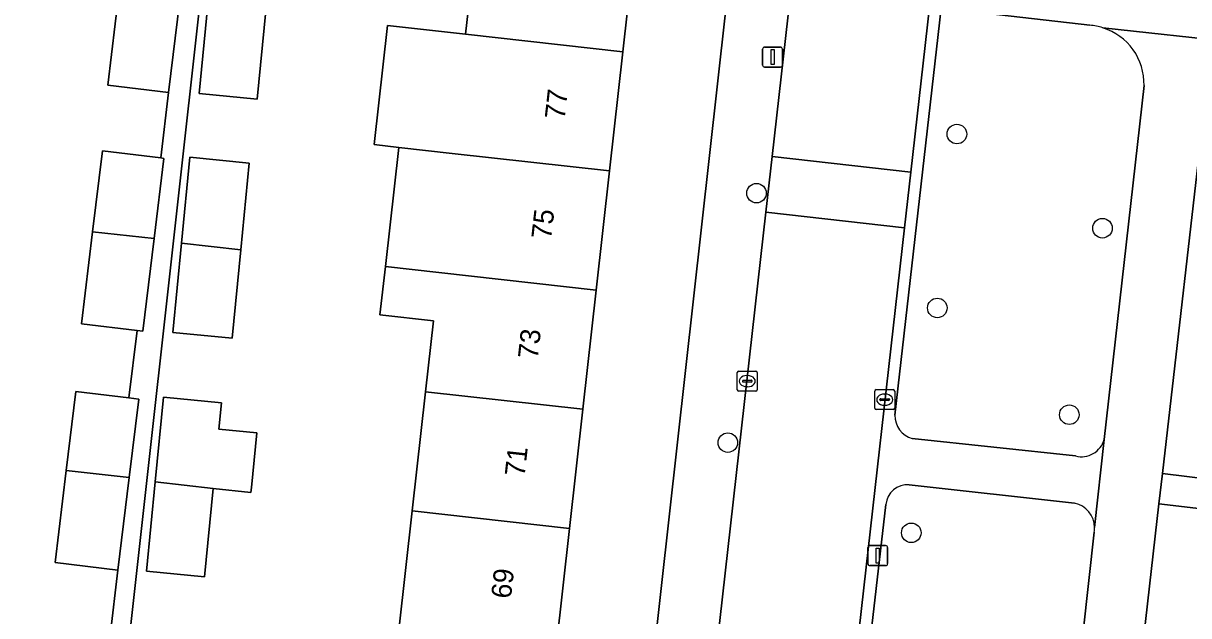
# Model space of a CAD drawing. Extents: x 161928 to 163071, y 386474 to 387428.
# Drawn here: x 162373.1 to 162431.4, y 387211.1 to 387240.7 of the extents above; entities that cross this region are included whole.
import ezdxf

# ---------------------------------------------------------------- set-up
doc = ezdxf.new("R2010")
doc.units = 0
for name, color, linetype in [('IMGEO_Boom', 7, 'Continuous'), ('IMGEO_Erf', 7, 'Continuous'), ('IMGEO_Groenvoorziening', 7, 'Continuous'), ('IMGEO_Kolk', 7, 'Continuous'), ('IMGEO_Lichtmast', 7, 'Continuous'), ('IMGEO_Muur', 7, 'Continuous'), ('IMGEO_Pand', 7, 'Continuous'), ('IMGEO_Pand_nummerreeks', 7, 'Continuous'), ('IMGEO_Rijbaan_lokaal_open', 7, 'Continuous'), ('IMGEO_Voetpad_open', 7, 'Continuous')]:
    doc.layers.add(name, color=color, linetype=linetype)

msp = doc.modelspace()

# ---------------------------------------------------------------- linework, layer by layer
at = {"layer": 'IMGEO_Boom'}
for centre in [(162419.837, 387235.164), (162409.815, 387232.206), (162427.117, 387230.453), (162418.858, 387226.464), (162425.459, 387221.123), (162408.382, 387219.725), (162417.555, 387215.215)]:
    msp.add_circle(centre, 0.489, dxfattribs=at)
at = {"layer": 'IMGEO_Erf'}
for points in [[(162386.951, 387286.378), (162381.197, 387234.628), (162375.993, 387187.823), (162389.235, 387186.339), (162389.921, 387192.46), (162390.589, 387198.422), (162391.257, 387204.385), (162391.925, 387210.348), (162392.593, 387216.311), (162393.261, 387222.273), (162393.658, 387225.816), (162390.984, 387226.116), (162391.255, 387228.535), (162391.923, 387234.498), (162390.686, 387234.637), (162391.354, 387240.599), (162395.265, 387240.161), (162395.938, 387246.167)], [(162372.657, 387194.433), (162373.155, 387198.524), (162375.928, 387198.187), (162376.321, 387201.422), (162373.416, 387201.775), (162373.975, 387206.38), (162374.47, 387210.448), (162377.483, 387210.082), (162377.879, 387213.341), (162374.733, 387213.723), (162375.292, 387218.328), (162375.773, 387222.283), (162378.423, 387221.96), (162378.832, 387225.333), (162376.051, 387225.671), (162376.61, 387230.276), (162377.102, 387234.321), (162380.016, 387233.967), (162380.415, 387237.248), (162377.369, 387237.618), (162377.928, 387242.223)], [(162432.274, 387236.953), (162430.125, 387218.189), (162434.988, 387217.584)], [(162432.928, 387216.307), (162429.934, 387216.666), (162427.687, 387196.802)]]:
    msp.add_lwpolyline(points, dxfattribs=at)
for points in [[(162385.278, 387241.325), (162384.845, 387236.904), (162381.938, 387237.189), (162382.376, 387241.65), (162382.8, 387245.976), (162385.707, 387245.691)], [(162408.666, 387244.858), (162403.819, 387245.398), (162403.134, 387239.28), (162402.466, 387233.318), (162401.798, 387227.355), (162401.13, 387221.392), (162400.462, 387215.43), (162399.794, 387209.467), (162399.126, 387203.504), (162398.458, 387197.541), (162397.79, 387191.579), (162397.104, 387185.458), (162401.982, 387184.914), (162403.05, 387194.495)], [(162384.445, 387233.716), (162384.019, 387229.372), (162383.586, 387224.952), (162380.62, 387225.243), (162381.058, 387229.704), (162381.48, 387234.006)], [(162384.822, 387220.22), (162384.554, 387217.481), (162384.529, 387217.223), (162382.639, 387217.434), (162382.205, 387213.012), (162379.304, 387213.297), (162379.742, 387217.758), (162380.158, 387222.007), (162383.059, 387221.723), (162382.93, 387220.405)]]:
    msp.add_lwpolyline(points, close=True, dxfattribs=at)
at = {"layer": 'IMGEO_Groenvoorziening'}
for points in [[(162426.494, 387240.609), (162419.05, 387241.459), (162416.741, 387221.104)], [(162427.202, 387219.887), (162429.196, 387237.589)], [(162417.604, 387219.937), (162425.772, 387219.061)], [(162425.721, 387216.701), (162417.452, 387217.614)], [(162416.285, 387216.624), (162414.306, 387199.378)], [(162418.923, 387193.312), (162424.212, 387192.741), (162424.479, 387195.143), (162426.71, 387215.254)]]:
    msp.add_lwpolyline(points, dxfattribs=at)
for centre, radius, start, end in [((162426.256, 387237.679), 2.939, 72.72043, 85.35461), ((162426.257, 387237.678), 2.94, 358.26033, 72.75514), ((162417.899, 387221.058), 1.159, 177.7191, 255.24697), ((162426.075, 387220.187), 1.166, 254.92998, 345.09341), ((162417.365, 387216.533), 1.084, 85.42086, 175.19695), ((162425.45, 387215.455), 1.276, 1.00434, 77.71708), ((162425.592, 387215.441), 1.134, 350.49496, 1.80868)]:
    msp.add_arc(centre, radius, start, end, dxfattribs=at)
at = {"layer": 'IMGEO_Kolk'}
for p, q in [((162408.852, 387222.375), (162408.852, 387223.227)), ((162408.927, 387223.301), (162409.779, 387223.301)), ((162409.34, 387223.081), (162409.365, 387223.081)), ((162409.853, 387223.227), (162409.853, 387222.375)), ((162409.779, 387222.301), (162408.927, 387222.301)), ((162409.111, 387222.795), (162409.111, 387222.807)), ((162409.549, 387222.758), (162409.151, 387222.758)), ((162409.154, 387222.844), (162409.552, 387222.844)), ((162409.363, 387222.521), (162409.338, 387222.521)), ((162409.595, 387222.807), (162409.595, 387222.795)), ((162415.728, 387221.451), (162415.728, 387222.303)), ((162415.803, 387222.377), (162416.655, 387222.377)), ((162416.729, 387222.303), (162416.729, 387221.451)), ((162415.987, 387221.871), (162415.987, 387221.883)), ((162416.425, 387221.834), (162416.027, 387221.834)), ((162416.03, 387221.92), (162416.428, 387221.92)), ((162416.216, 387222.157), (162416.241, 387222.157)), ((162416.471, 387221.883), (162416.471, 387221.871)), ((162416.655, 387221.377), (162415.803, 387221.377)), ((162416.239, 387221.597), (162416.214, 387221.597))]:
    msp.add_line(p, q, dxfattribs=at)
for points in [[(162408.852, 387222.375), (162408.852, 387223.227)], [(162408.927, 387223.301), (162409.779, 387223.301)], [(162409.853, 387223.227), (162409.853, 387222.375)], [(162409.779, 387222.301), (162408.927, 387222.301)], [(162415.728, 387221.451), (162415.728, 387222.303)], [(162415.803, 387222.377), (162416.655, 387222.377)], [(162416.729, 387222.303), (162416.729, 387221.451)], [(162416.655, 387221.377), (162415.803, 387221.377)]]:
    msp.add_lwpolyline(points, dxfattribs=at)
for centre, radius, start, end in [((162408.929, 387223.225), 0.0765, 91.55205, 178.44795), ((162408.929, 387223.225), 0.0765, 91.55205, 178.44795), ((162409.777, 387223.225), 0.0765, 1.55205, 88.44795), ((162409.777, 387223.225), 0.0765, 1.55205, 88.44795), ((162408.929, 387222.377), 0.0765, 181.55205, 268.44795), ((162408.929, 387222.377), 0.0765, 181.55205, 268.44795), ((162409.151, 387222.804), 0.0403, 85.87752, 175.75265), ((162409.148, 387222.794), 0.0366, 178.93798, 274.71019), ((162409.552, 387222.801), 0.043, 264.86636, 352.45326), ((162409.556, 387222.806), 0.0386, 1.73085, 96.63898), ((162409.777, 387222.377), 0.0765, 271.55205, 358.44795), ((162409.777, 387222.377), 0.0765, 271.55205, 358.44795), ((162415.805, 387222.301), 0.0765, 91.55205, 178.44795), ((162415.805, 387222.301), 0.0765, 91.55205, 178.44795), ((162416.653, 387222.301), 0.0765, 1.55205, 88.44795), ((162416.653, 387222.301), 0.0765, 1.55205, 88.44795), ((162416.027, 387221.88), 0.0403, 85.87752, 175.75265), ((162416.024, 387221.87), 0.0366, 178.93798, 274.71019), ((162416.428, 387221.877), 0.043, 264.86636, 352.45326), ((162416.432, 387221.882), 0.0386, 1.73085, 96.63898), ((162415.805, 387221.453), 0.0765, 181.55205, 268.44795), ((162415.805, 387221.453), 0.0765, 181.55205, 268.44795), ((162416.653, 387221.453), 0.0765, 271.55205, 358.44795), ((162416.653, 387221.453), 0.0765, 271.55205, 358.44795)]:
    msp.add_arc(centre, radius, start, end, dxfattribs=at)
for centre, major_axis, ratio, start_param, end_param in [((162409.339, 387222.801), (-0.387, 0.002), 0.722429, 4.712389, 7.853982), ((162409.364, 387222.801), (-0.39, 0.002), 0.717154, 1.570796, 4.712389), ((162416.215, 387221.877), (-0.387, 0.002), 0.722429, 4.712389, 7.853982), ((162416.24, 387221.877), (-0.39, 0.002), 0.717154, 1.570796, 4.712389)]:
    msp.add_ellipse(centre, major_axis=major_axis, ratio=ratio, start_param=start_param, end_param=end_param, dxfattribs=at)
at = {"layer": 'IMGEO_Lichtmast'}
for p, q in [((162410.123, 387238.614), (162410.123, 387239.414)), ((162410.123, 387239.414), (162410.123, 387238.614)), ((162410.223, 387239.514), (162411.013, 387239.514)), ((162411.013, 387239.514), (162410.223, 387239.514)), ((162411.113, 387239.414), (162411.113, 387238.614)), ((162411.113, 387238.614), (162411.113, 387239.414)), ((162411.013, 387238.514), (162410.223, 387238.514)), ((162410.223, 387238.514), (162411.013, 387238.514)), ((162415.384, 387213.673), (162415.384, 387214.473)), ((162415.384, 387214.473), (162415.384, 387213.673)), ((162415.484, 387214.573), (162416.274, 387214.573)), ((162416.274, 387214.573), (162415.484, 387214.573)), ((162416.374, 387214.473), (162416.374, 387213.673)), ((162416.374, 387213.673), (162416.374, 387214.473)), ((162416.274, 387213.573), (162415.484, 387213.573)), ((162415.484, 387213.573), (162416.274, 387213.573))]:
    msp.add_line(p, q, dxfattribs=at)
for points in [[(162410.543, 387239.389), (162410.693, 387239.389), (162410.693, 387238.639), (162410.543, 387238.639), (162410.543, 387239.389)], [(162415.804, 387214.448), (162415.954, 387214.448), (162415.954, 387213.698), (162415.804, 387213.698), (162415.804, 387214.448)]]:
    msp.add_lwpolyline(points, dxfattribs=at)
for centre, start, end in [((162410.223, 387239.414), 90, 180), ((162410.223, 387239.414), 90, 180), ((162411.013, 387239.414), 0, 90), ((162411.013, 387239.414), 360, 90), ((162410.223, 387238.614), 180, 270), ((162410.223, 387238.614), 180, 270), ((162411.013, 387238.614), 270, 0), ((162411.013, 387238.614), 270, 0), ((162415.484, 387214.473), 90, 180), ((162415.484, 387214.473), 90, 180), ((162416.274, 387214.473), 0, 90), ((162416.274, 387214.473), 360, 90), ((162415.484, 387213.673), 180, 270), ((162415.484, 387213.673), 180, 270), ((162416.274, 387213.673), 270, 0), ((162416.274, 387213.673), 270, 0)]:
    msp.add_arc(centre, 0.1, start, end, dxfattribs=at)
at = {"layer": 'IMGEO_Muur'}
msp.add_lwpolyline([(162430.125, 387218.189), (162432.274, 387236.953)], dxfattribs=at)
at = {"layer": 'IMGEO_Pand'}
for points in [[(162400.988, 387245.715), (162397.996, 387246.097), (162395.959, 387246.357), (162395.938, 387246.167), (162395.265, 387240.161), (162403.134, 387239.28), (162403.819, 387245.398)], [(162377.928, 387242.223), (162377.369, 387237.618), (162380.415, 387237.248), (162380.979, 387241.884)], [(162382.376, 387241.65), (162381.938, 387237.189), (162384.845, 387236.904), (162385.278, 387241.325)], [(162403.134, 387239.28), (162395.265, 387240.161), (162391.354, 387240.599), (162390.686, 387234.637), (162391.923, 387234.498), (162394.597, 387234.199), (162402.466, 387233.318)], [(162380.181, 387233.947), (162380.016, 387233.967), (162377.102, 387234.321), (162376.61, 387230.276), (162379.693, 387229.934)], [(162384.019, 387229.372), (162384.445, 387233.716), (162381.48, 387234.006), (162381.058, 387229.704)], [(162402.466, 387233.318), (162394.597, 387234.199), (162391.923, 387234.498), (162391.255, 387228.535), (162393.929, 387228.236), (162401.798, 387227.355)], [(162379.693, 387229.934), (162376.61, 387230.276), (162376.051, 387225.671), (162378.832, 387225.333), (162379.13, 387225.297)], [(162381.058, 387229.704), (162380.62, 387225.243), (162383.586, 387224.952), (162384.019, 387229.372)], [(162401.798, 387227.355), (162393.929, 387228.236), (162391.255, 387228.535), (162390.984, 387226.116), (162393.658, 387225.816), (162393.261, 387222.273), (162401.13, 387221.392)], [(162378.92, 387221.9), (162378.423, 387221.96), (162375.773, 387222.283), (162375.292, 387218.328), (162378.443, 387217.978)], [(162383.059, 387221.723), (162380.158, 387222.007), (162379.742, 387217.758), (162382.639, 387217.434), (162384.529, 387217.223), (162384.554, 387217.481), (162384.822, 387220.22), (162382.93, 387220.405)], [(162400.462, 387215.43), (162401.13, 387221.392), (162393.261, 387222.273), (162392.593, 387216.311)], [(162375.292, 387218.328), (162374.733, 387213.723), (162377.879, 387213.341), (162378.443, 387217.978)], [(162379.742, 387217.758), (162379.304, 387213.297), (162382.205, 387213.012), (162382.639, 387217.434)], [(162392.593, 387216.311), (162391.925, 387210.348), (162399.794, 387209.467), (162400.462, 387215.43)]]:
    msp.add_lwpolyline(points, close=True, dxfattribs=at)
at = {"layer": 'IMGEO_Rijbaan_lokaal_open'}
for points in [[(162421.194, 387265.432), (162424.359, 387292.977), (162417.419, 387293.775), (162417.292, 387292.63), (162413.285, 387257.775), (162412.636, 387252.127), (162412.392, 387250), (162410.596, 387234.041), (162417.53, 387233.254), (162418.465, 387241.521), (162419.424, 387250), (162419.473, 387250.429), (162420.149, 387256.339)], [(162410.282, 387231.258), (162417.215, 387230.471), (162417.53, 387233.254), (162410.596, 387234.041)]]:
    msp.add_lwpolyline(points, close=True, dxfattribs=at)
msp.add_lwpolyline([(162414.826, 387209.353), (162417.215, 387230.471), (162410.282, 387231.258), (162406.084, 387193.957)], dxfattribs=at)
at = {"layer": 'IMGEO_Voetpad_open'}
for points in [[(162422.991, 387372.033), (162422.927, 387371.499), (162422.607, 387367.412), (162421.792, 387360.019), (162420.774, 387350.904), (162420.593, 387349.283), (162414.51, 387294.816), (162411.039, 387265.663), (162410.293, 387259.395), (162409.36, 387251.104), (162409.237, 387250), (162408.666, 387244.858), (162403.05, 387194.495), (162406.084, 387193.957), (162410.282, 387231.258), (162410.596, 387234.041), (162412.392, 387250), (162412.636, 387252.127), (162413.285, 387257.775), (162417.292, 387292.63)], [(162361.193, 387188.027), (162376.423, 387186.324), (162380.683, 387185.834), (162385.001, 387185.337), (162388.372, 387184.964), (162392.684, 387184.486), (162396.937, 387184.015), (162401.821, 387183.47), (162401.982, 387184.914), (162397.104, 387185.458), (162392.136, 387186.014), (162389.235, 387186.339), (162375.993, 387187.823), (162381.197, 387234.628), (162386.951, 387286.378)], [(162427.129, 387240.486), (162433.889, 387239.746), (162481.131, 387234.449), (162481.454, 387237.332), (162467.498, 387238.94), (162462.258, 387239.597), (162462.133, 387239.607), (162434.814, 387242.652)], [(162380.979, 387241.884), (162380.415, 387237.248), (162380.016, 387233.967), (162380.181, 387233.947), (162379.693, 387229.934), (162379.13, 387225.297), (162378.832, 387225.333), (162378.423, 387221.96), (162378.92, 387221.9), (162378.443, 387217.978), (162377.879, 387213.341), (162377.483, 387210.082), (162377.605, 387210.067), (162377.114, 387206.031), (162376.551, 387201.394), (162376.321, 387201.422), (162375.928, 387198.187), (162375.434, 387194.125), (162374.871, 387189.491), (162374.695, 387188.04), (162358.692, 387189.815)], [(162418.465, 387241.521), (162417.53, 387233.254), (162417.215, 387230.471), (162414.826, 387209.353)], [(162416.741, 387221.104), (162419.05, 387241.459)], [(162419.05, 387241.459), (162426.494, 387240.609)], [(162429.934, 387216.666), (162430.125, 387218.189), (162432.274, 387236.953), (162432.417, 387238.617), (162432.425, 387238.658), (162432.457, 387238.778), (162432.5, 387238.895), (162432.553, 387239.007), (162432.616, 387239.115), (162432.688, 387239.216), (162432.769, 387239.31), (162432.857, 387239.397), (162432.954, 387239.476), (162433.057, 387239.545), (162433.166, 387239.605), (162433.279, 387239.656), (162433.397, 387239.695), (162433.518, 387239.725), (162433.641, 387239.743), (162433.765, 387239.75), (162433.889, 387239.746), (162427.129, 387240.486)], [(162429.196, 387237.589), (162427.202, 387219.887), (162426.725, 387215.477)], [(162425.772, 387219.061), (162417.604, 387219.937)], [(162426.725, 387215.477), (162427.202, 387219.887)], [(162434.988, 387217.584), (162430.125, 387218.189), (162429.934, 387216.666), (162432.928, 387216.307)], [(162417.452, 387217.614), (162425.721, 387216.701)], [(162414.306, 387199.378), (162416.285, 387216.624)], [(162427.687, 387196.802), (162429.934, 387216.666)], [(162426.71, 387215.254), (162424.479, 387195.143), (162429.335, 387194.607)]]:
    msp.add_lwpolyline(points, dxfattribs=at)
for centre, radius, start, end in [((162426.256, 387237.679), 2.939, 72.72043, 85.35461), ((162426.257, 387237.678), 2.94, 358.26033, 72.75514), ((162417.899, 387221.058), 1.159, 177.7191, 255.24697), ((162426.075, 387220.187), 1.166, 254.92998, 345.09341), ((162417.365, 387216.533), 1.084, 85.42086, 175.19695), ((162425.45, 387215.455), 1.276, 1.00434, 77.71708), ((162425.592, 387215.441), 1.134, 350.49496, 1.80868)]:
    msp.add_arc(centre, radius, start, end, dxfattribs=at)

# ---------------------------------------------------------------- texts
at = {"layer": 'IMGEO_Pand_nummerreeks'}
for s, rotation, p in [('77', 83.606, (162400.215, 387235.867)), ('75', 83.606, (162399.543, 387229.873)), ('73', 83.606, (162398.872, 387223.879)), ('71', 83.60788, (162398.213, 387217.997)), ('69', 83.60788, (162397.529, 387211.891))]:
    msp.add_text(s, height=1, rotation=rotation, dxfattribs=at).set_placement(p)

doc.saveas('drawing.dxf')
